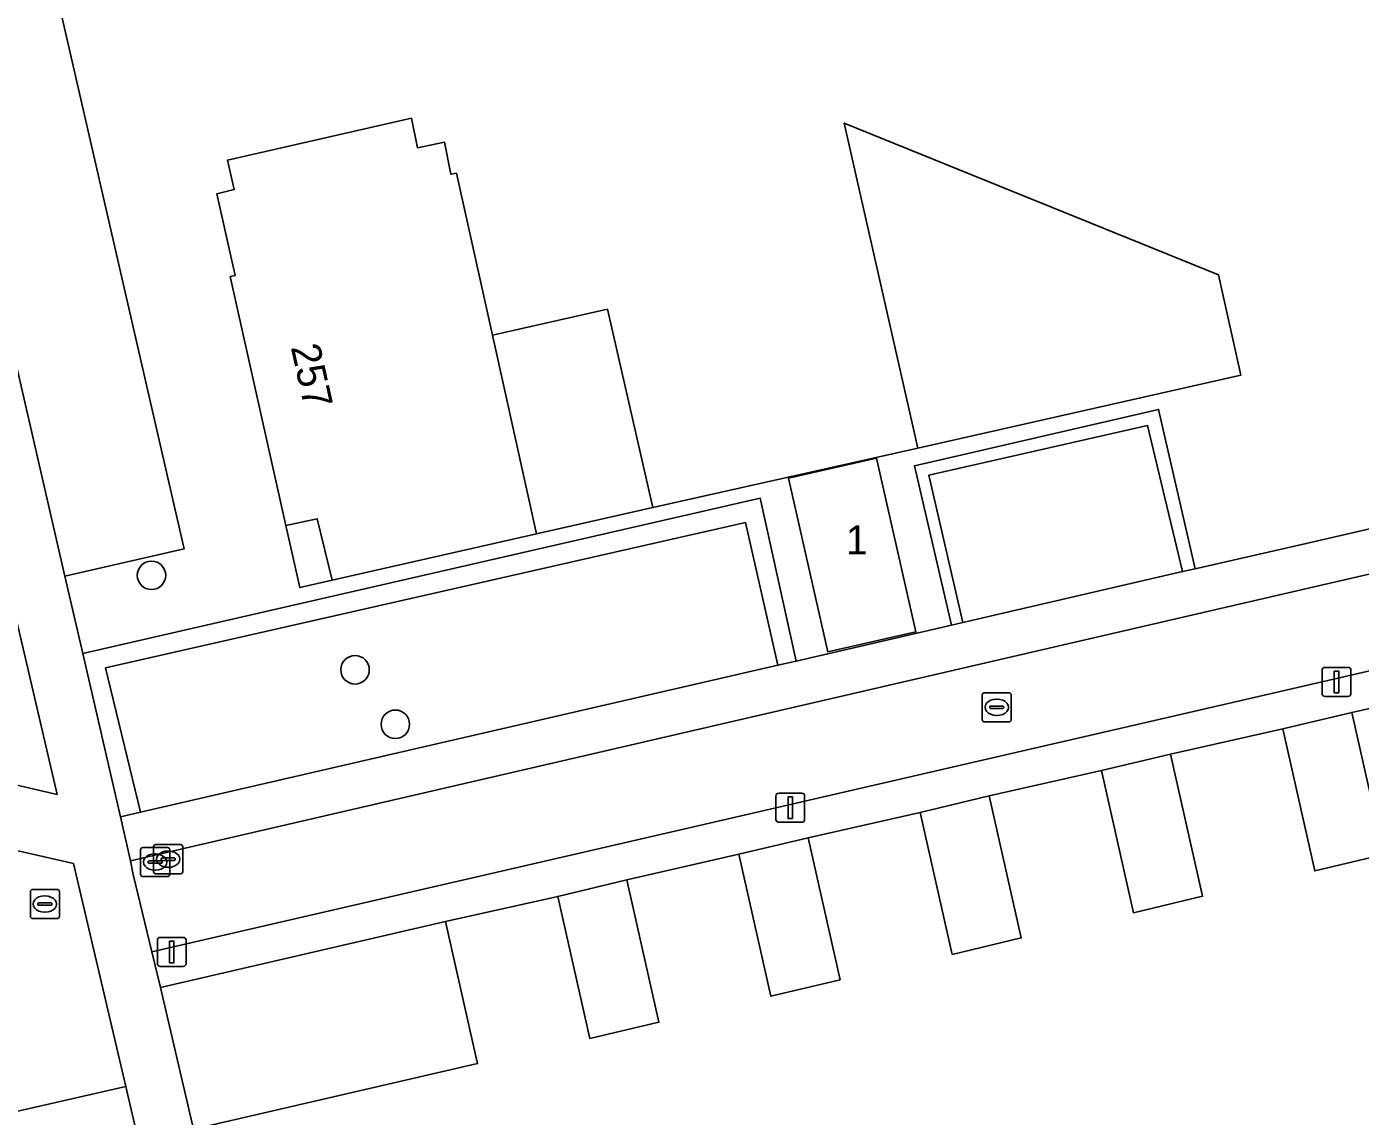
# Model space of a CAD drawing. Extents: x 156412 to 157779, y 382335 to 383768.
# Drawn here: x 156663.93 to 156709.75, y 382962.77 to 383000.18 of the extents above; entities that cross this region are included whole.
import ezdxf

# ---------------------------------------------------------------- set-up
doc = ezdxf.new("R2010")
doc.units = 0
for name, color, linetype in [('IMGEO_Berm_groen', 7, 'Continuous'), ('IMGEO_Boom', 7, 'Continuous'), ('IMGEO_Erf', 7, 'Continuous'), ('IMGEO_Groenvoorziening', 7, 'Continuous'), ('IMGEO_Haag', 7, 'Continuous'), ('IMGEO_Kolk', 7, 'Continuous'), ('IMGEO_Lichtmast', 7, 'Continuous'), ('IMGEO_Muur', 7, 'Continuous'), ('IMGEO_Pand', 7, 'Continuous'), ('IMGEO_Pand_nummerreeks', 7, 'Continuous'), ('IMGEO_Pand_overbouw', 7, 'Continuous'), ('IMGEO_Parkeervlak_open', 7, 'Continuous'), ('IMGEO_Rijbaan_lokaal_open', 7, 'Continuous'), ('IMGEO_Rioolput', 7, 'Continuous'), ('IMGEO_Voetpad_open', 7, 'Continuous')]:
    doc.layers.add(name, color=color, linetype=linetype)

msp = doc.modelspace()

# ---------------------------------------------------------------- linework, layer by layer
at = {"layer": 'IMGEO_Berm_groen'}
for points in [[(156644.023, 383041.946), (156650.887, 383012.346), (156652.974, 383003.315), (156653.025, 383003.092), (156653.74, 383000), (156657.677, 382982.964), (156658.537, 382979.142), (156658.963, 382977.351), (156659.5, 382975.096), (156664.983, 382973.825), (156663.89, 382978.495)], [(156667.343, 382963.791), (156662.96, 382962.801)], [(156672.436, 382938.851), (156673.083, 382939.021), (156667.343, 382963.791)]]:
    msp.add_lwpolyline(points, dxfattribs=at)
at = {"layer": 'IMGEO_Boom'}
for centre in [(156668.22, 382981.345), (156675.213, 382978.102), (156676.596, 382976.231)]:
    msp.add_circle(centre, 0.489, dxfattribs=at)
at = {"layer": 'IMGEO_Erf'}
for points in [[(156662.329, 383012.702), (156669.262, 382982.597), (156669.34, 382982.26), (156665.247, 382981.316), (156665.858, 382978.665), (156669.952, 382979.602), (156689.13, 382983.992), (156690.369, 382978.399), (156695.698, 382979.636), (156694.435, 382985.109), (156702.818, 382987.041), (156704.072, 382981.573), (156707.889, 382982.438), (156725.856, 382986.585)], [(156713.307, 382977.508), (156709.454, 382976.638), (156710.555, 382971.761), (156708.181, 382971.196), (156707.08, 382976.074), (156703.227, 382975.204), (156704.328, 382970.327), (156701.954, 382969.762), (156700.853, 382974.64), (156697, 382973.77), (156698.101, 382968.893), (156695.727, 382968.328), (156694.626, 382973.205), (156690.773, 382972.336), (156691.874, 382967.458), (156689.5, 382966.894), (156688.399, 382971.771), (156684.55, 382970.885), (156685.651, 382966.008), (156683.277, 382965.443), (156682.176, 382970.32), (156678.32, 382969.463), (156679.378, 382964.776), (156679.422, 382964.581), (156669.864, 382962.371)]]:
    msp.add_lwpolyline(points, dxfattribs=at)
for points in [[(156678.697, 382995.158), (156679.932, 382989.588), (156681.444, 382982.773), (156674.428, 382981.178), (156673.913, 382983.291), (156672.832, 382983.052), (156670.925, 382991.604), (156671.089, 382991.639), (156670.47, 382994.45), (156671.06, 382994.595), (156670.83, 382995.603), (156677.152, 382997.04), (156677.355, 382996.03), (156678.286, 382996.218), (156678.507, 382995.12)], [(156704.87, 382991.665), (156705.647, 382988.224), (156694.54, 382985.708), (156692.019, 382996.874)], [(156694.48, 382979.402), (156691.452, 382978.715), (156690.099, 382984.679), (156693.127, 382985.366)]]:
    msp.add_lwpolyline(points, close=True, dxfattribs=at)
at = {"layer": 'IMGEO_Groenvoorziening'}
for points in [[(156662.329, 383012.702), (156658.2, 383011.895), (156660.941, 383000), (156665.247, 382981.316), (156669.34, 382982.26), (156669.262, 382982.597)], [(156704.072, 382981.573), (156702.818, 382987.041), (156694.435, 382985.109), (156695.698, 382979.636), (156696.094, 382979.728), (156694.923, 382984.784), (156702.441, 382986.488), (156703.641, 382981.475)], [(156688.625, 382983.156), (156689.741, 382978.257), (156690.369, 382978.399), (156689.13, 382983.992), (156669.952, 382979.602), (156665.858, 382978.665), (156667.152, 382973.053), (156667.838, 382973.211), (156666.645, 382978.164)]]:
    msp.add_lwpolyline(points, close=True, dxfattribs=at)
at = {"layer": 'IMGEO_Haag'}
for points in [[(156704.072, 382981.573), (156702.818, 382987.041), (156694.435, 382985.109), (156695.698, 382979.636), (156696.094, 382979.728), (156694.923, 382984.784), (156702.441, 382986.488), (156703.641, 382981.475)], [(156665.858, 382978.665), (156667.152, 382973.053), (156667.838, 382973.211), (156666.645, 382978.164), (156688.625, 382983.156), (156689.741, 382978.257), (156690.369, 382978.399), (156689.13, 382983.992), (156669.952, 382979.602)]]:
    msp.add_lwpolyline(points, close=True, dxfattribs=at)
at = {"layer": 'IMGEO_Kolk'}
for p, q in [((156667.847, 382971.074), (156667.847, 382971.926)), ((156667.922, 382972), (156668.774, 382972)), ((156668.293, 382971.173), (156668.293, 382972.025)), ((156668.335, 382971.78), (156668.36, 382971.78)), ((156668.368, 382972.099), (156669.22, 382972.099)), ((156668.781, 382971.879), (156668.806, 382971.879)), ((156668.848, 382971.926), (156668.848, 382971.074)), ((156669.294, 382972.025), (156669.294, 382971.173)), ((156668.106, 382971.494), (156668.106, 382971.506)), ((156668.544, 382971.457), (156668.146, 382971.457)), ((156668.149, 382971.543), (156668.547, 382971.543)), ((156668.358, 382971.22), (156668.333, 382971.22)), ((156668.552, 382971.593), (156668.552, 382971.605)), ((156668.59, 382971.506), (156668.59, 382971.494)), ((156668.99, 382971.556), (156668.592, 382971.556)), ((156668.595, 382971.642), (156668.993, 382971.642)), ((156668.804, 382971.319), (156668.779, 382971.319)), ((156669.036, 382971.605), (156669.036, 382971.593)), ((156668.774, 382971), (156667.922, 382971)), ((156669.22, 382971.099), (156668.368, 382971.099))]:
    msp.add_line(p, q, dxfattribs=at)
for points in [[(156667.847, 382971.074), (156667.847, 382971.926)], [(156667.922, 382972), (156668.774, 382972)], [(156668.293, 382971.173), (156668.293, 382972.025)], [(156668.368, 382972.099), (156669.22, 382972.099)], [(156668.848, 382971.926), (156668.848, 382971.074)], [(156669.294, 382972.025), (156669.294, 382971.173)], [(156668.774, 382971), (156667.922, 382971)], [(156669.22, 382971.099), (156668.368, 382971.099)]]:
    msp.add_lwpolyline(points, dxfattribs=at)
for centre, radius, start, end in [((156667.924, 382971.924), 0.0765, 91.552, 178.448), ((156667.924, 382971.924), 0.0765, 91.552, 178.448), ((156668.37, 382972.023), 0.0765, 91.552, 178.448), ((156668.37, 382972.023), 0.0765, 91.552, 178.448), ((156668.772, 382971.924), 0.0765, 1.552, 88.448), ((156668.772, 382971.924), 0.0765, 1.552, 88.448), ((156669.218, 382972.023), 0.0765, 1.552, 88.448), ((156669.218, 382972.023), 0.0765, 1.552, 88.448), ((156668.146, 382971.503), 0.0403, 85.8775, 175.7526), ((156668.143, 382971.493), 0.0366, 178.938, 274.7102), ((156668.547, 382971.5), 0.043, 264.8664, 352.4533), ((156668.551, 382971.505), 0.0386, 1.7309, 96.639), ((156668.592, 382971.602), 0.0403, 85.8775, 175.7526), ((156668.589, 382971.592), 0.0366, 178.938, 274.7102), ((156668.993, 382971.599), 0.043, 264.8664, 352.4533), ((156668.997, 382971.604), 0.0386, 1.7309, 96.639), ((156667.924, 382971.076), 0.0765, 181.552, 268.448), ((156667.924, 382971.076), 0.0765, 181.552, 268.448), ((156668.37, 382971.175), 0.0765, 181.552, 268.448), ((156668.37, 382971.175), 0.0765, 181.552, 268.448), ((156668.772, 382971.076), 0.0765, 271.552, 358.448), ((156668.772, 382971.076), 0.0765, 271.552, 358.448), ((156669.218, 382971.175), 0.0765, 271.552, 358.448), ((156669.218, 382971.175), 0.0765, 271.552, 358.448)]:
    msp.add_arc(centre, radius, start, end, dxfattribs=at)
for centre, major_axis, ratio, start_param, end_param in [((156668.334, 382971.5), (-0.387, 0.002), 0.722429, 4.712389, 7.853982), ((156668.359, 382971.5), (-0.39, 0.002), 0.717154, 1.570796, 4.712389), ((156668.78, 382971.599), (-0.387, 0.002), 0.722429, 4.712389, 7.853982), ((156668.805, 382971.599), (-0.39, 0.002), 0.717154, 1.570796, 4.712389)]:
    msp.add_ellipse(centre, major_axis=major_axis, ratio=ratio, start_param=start_param, end_param=end_param, dxfattribs=at)
at = {"layer": 'IMGEO_Lichtmast'}
for p, q in [((156708.433, 382977.285), (156708.433, 382978.085)), ((156708.433, 382978.085), (156708.433, 382977.285)), ((156708.533, 382978.185), (156709.323, 382978.185)), ((156709.323, 382978.185), (156708.533, 382978.185)), ((156709.423, 382978.085), (156709.423, 382977.285)), ((156709.423, 382977.285), (156709.423, 382978.085)), ((156709.323, 382977.185), (156708.533, 382977.185)), ((156708.533, 382977.185), (156709.323, 382977.185)), ((156689.668, 382972.967), (156689.668, 382973.767)), ((156689.668, 382973.767), (156689.668, 382972.967)), ((156689.768, 382973.867), (156690.558, 382973.867)), ((156690.558, 382973.867), (156689.768, 382973.867)), ((156690.658, 382973.767), (156690.658, 382972.967)), ((156690.658, 382972.967), (156690.658, 382973.767)), ((156690.558, 382972.867), (156689.768, 382972.867)), ((156689.768, 382972.867), (156690.558, 382972.867)), ((156668.521, 382968.914), (156669.311, 382968.914)), ((156669.311, 382968.914), (156668.521, 382968.914)), ((156668.421, 382968.014), (156668.421, 382968.814)), ((156668.421, 382968.814), (156668.421, 382968.014)), ((156669.411, 382968.814), (156669.411, 382968.014)), ((156669.411, 382968.014), (156669.411, 382968.814)), ((156669.311, 382967.914), (156668.521, 382967.914)), ((156668.521, 382967.914), (156669.311, 382967.914))]:
    msp.add_line(p, q, dxfattribs=at)
for points in [[(156708.853, 382978.06), (156709.003, 382978.06), (156709.003, 382977.31), (156708.853, 382977.31), (156708.853, 382978.06)], [(156690.088, 382973.742), (156690.238, 382973.742), (156690.238, 382972.992), (156690.088, 382972.992), (156690.088, 382973.742)], [(156668.841, 382968.789), (156668.991, 382968.789), (156668.991, 382968.039), (156668.841, 382968.039), (156668.841, 382968.789)]]:
    msp.add_lwpolyline(points, dxfattribs=at)
for centre, start, end in [((156708.533, 382978.085), 90, 180), ((156708.533, 382978.085), 90, 180), ((156709.323, 382978.085), 0, 90), ((156709.323, 382978.085), 360, 90), ((156708.533, 382977.285), 180, 270), ((156708.533, 382977.285), 180, 270), ((156709.323, 382977.285), 270, 0), ((156709.323, 382977.285), 270, 0), ((156689.768, 382973.767), 90, 180), ((156689.768, 382973.767), 90, 180), ((156690.558, 382973.767), 0, 90), ((156690.558, 382973.767), 360, 90), ((156689.768, 382972.967), 180, 270), ((156689.768, 382972.967), 180, 270), ((156690.558, 382972.967), 270, 0), ((156690.558, 382972.967), 270, 0), ((156668.521, 382968.814), 90, 180), ((156668.521, 382968.814), 90, 180), ((156669.311, 382968.814), 0, 90), ((156669.311, 382968.814), 360, 90), ((156668.521, 382968.014), 180, 270), ((156668.521, 382968.014), 180, 270), ((156669.311, 382968.014), 270, 0), ((156669.311, 382968.014), 270, 0)]:
    msp.add_arc(centre, 0.1, start, end, dxfattribs=at)
at = {"layer": 'IMGEO_Muur'}
msp.add_lwpolyline([(156685.443, 382983.669), (156694.54, 382985.708)], dxfattribs=at)
at = {"layer": 'IMGEO_Pand'}
for points in [[(156678.697, 382995.158), (156678.507, 382995.12), (156678.286, 382996.218), (156677.355, 382996.03), (156677.152, 382997.04), (156670.83, 382995.603), (156671.06, 382994.595), (156670.47, 382994.45), (156671.089, 382991.639), (156670.925, 382991.604), (156672.832, 382983.052), (156673.913, 382983.291), (156674.428, 382981.178), (156681.444, 382982.773), (156679.932, 382989.588)], [(156704.87, 382991.665), (156692.019, 382996.874), (156694.54, 382985.708), (156705.647, 382988.224)], [(156691.452, 382978.715), (156694.48, 382979.402), (156693.127, 382985.366), (156690.099, 382984.679)], [(156709.454, 382976.638), (156707.08, 382976.074), (156708.181, 382971.196), (156710.555, 382971.761)], [(156703.227, 382975.204), (156700.853, 382974.64), (156701.954, 382969.762), (156704.328, 382970.327)], [(156694.626, 382973.205), (156695.727, 382968.328), (156698.101, 382968.893), (156697, 382973.77)], [(156688.399, 382971.771), (156689.5, 382966.894), (156691.874, 382967.458), (156690.773, 382972.336)], [(156682.176, 382970.32), (156683.277, 382965.443), (156685.651, 382966.008), (156684.55, 382970.885)], [(156678.32, 382969.463), (156668.527, 382967.194), (156669.66, 382962.324), (156669.864, 382962.371), (156679.422, 382964.581), (156679.378, 382964.776)]]:
    msp.add_lwpolyline(points, close=True, dxfattribs=at)
at = {"layer": 'IMGEO_Pand_overbouw'}
for points in [[(156683.886, 382990.49), (156679.932, 382989.588), (156681.444, 382982.773), (156685.443, 382983.669)], [(156672.832, 382983.052), (156673.315, 382980.925), (156674.428, 382981.178), (156673.913, 382983.291)]]:
    msp.add_lwpolyline(points, close=True, dxfattribs=at)
at = {"layer": 'IMGEO_Parkeervlak_open'}
for points in [[(156702.847, 382981.295), (156703.641, 382981.475), (156702.441, 382986.488), (156694.923, 382984.784), (156696.094, 382979.728)], [(156689.741, 382978.257), (156688.625, 382983.156), (156666.645, 382978.164), (156667.838, 382973.211)]]:
    msp.add_lwpolyline(points, close=True, dxfattribs=at)
at = {"layer": 'IMGEO_Rijbaan_lokaal_open'}
for points in [[(156759.542, 382992.85), (156727.897, 382985.501), (156707.263, 382980.741), (156667.495, 382971.548), (156667.596, 382971.076), (156668.232, 382968.423), (156772.207, 382992.394)], [(156665.539, 382971.451), (156660.407, 382972.621)], [(156662.96, 382962.801), (156667.343, 382963.791), (156665.539, 382971.451)]]:
    msp.add_lwpolyline(points, dxfattribs=at)
at = {"layer": 'IMGEO_Rioolput'}
for p, q in [((156696.755, 382976.388), (156696.755, 382977.24)), ((156696.83, 382977.314), (156697.682, 382977.314)), ((156697.756, 382977.24), (156697.756, 382976.388)), ((156697.014, 382976.808), (156697.014, 382976.82)), ((156697.452, 382976.771), (156697.054, 382976.771)), ((156697.057, 382976.857), (156697.455, 382976.857)), ((156697.243, 382977.094), (156697.268, 382977.094)), ((156697.498, 382976.82), (156697.498, 382976.808)), ((156697.682, 382976.314), (156696.83, 382976.314)), ((156697.266, 382976.534), (156697.241, 382976.534)), ((156664.058, 382969.633), (156664.058, 382970.485)), ((156664.133, 382970.559), (156664.985, 382970.559)), ((156664.546, 382970.339), (156664.571, 382970.339)), ((156665.059, 382970.485), (156665.059, 382969.633)), ((156664.317, 382970.053), (156664.317, 382970.065)), ((156664.755, 382970.016), (156664.357, 382970.016)), ((156664.36, 382970.102), (156664.758, 382970.102)), ((156664.801, 382970.065), (156664.801, 382970.053)), ((156664.985, 382969.559), (156664.133, 382969.559)), ((156664.569, 382969.779), (156664.544, 382969.779))]:
    msp.add_line(p, q, dxfattribs=at)
for points in [[(156696.755, 382976.388), (156696.755, 382977.24)], [(156696.83, 382977.314), (156697.682, 382977.314)], [(156697.756, 382977.24), (156697.756, 382976.388)], [(156697.682, 382976.314), (156696.83, 382976.314)], [(156664.058, 382969.633), (156664.058, 382970.485)], [(156664.133, 382970.559), (156664.985, 382970.559)], [(156665.059, 382970.485), (156665.059, 382969.633)], [(156664.985, 382969.559), (156664.133, 382969.559)]]:
    msp.add_lwpolyline(points, dxfattribs=at)
for centre, radius, start, end in [((156696.832, 382977.238), 0.0765, 91.552, 178.448), ((156696.832, 382977.238), 0.0765, 91.552, 178.448), ((156697.68, 382977.238), 0.0765, 1.552, 88.448), ((156697.68, 382977.238), 0.0765, 1.552, 88.448), ((156697.054, 382976.817), 0.0403, 85.8775, 175.7526), ((156697.051, 382976.807), 0.0366, 178.938, 274.7102), ((156697.455, 382976.814), 0.043, 264.8664, 352.4533), ((156697.459, 382976.819), 0.0386, 1.7309, 96.639), ((156696.832, 382976.39), 0.0765, 181.552, 268.448), ((156696.832, 382976.39), 0.0765, 181.552, 268.448), ((156697.68, 382976.39), 0.0765, 271.552, 358.448), ((156697.68, 382976.39), 0.0765, 271.552, 358.448), ((156664.135, 382970.483), 0.0765, 91.552, 178.448), ((156664.135, 382970.483), 0.0765, 91.552, 178.448), ((156664.983, 382970.483), 0.0765, 1.552, 88.448), ((156664.983, 382970.483), 0.0765, 1.552, 88.448), ((156664.357, 382970.062), 0.0403, 85.8775, 175.7526), ((156664.354, 382970.052), 0.0366, 178.938, 274.7102), ((156664.758, 382970.059), 0.043, 264.8664, 352.4533), ((156664.762, 382970.064), 0.0386, 1.7309, 96.639), ((156664.135, 382969.635), 0.0765, 181.552, 268.448), ((156664.135, 382969.635), 0.0765, 181.552, 268.448), ((156664.983, 382969.635), 0.0765, 271.552, 358.448), ((156664.983, 382969.635), 0.0765, 271.552, 358.448)]:
    msp.add_arc(centre, radius, start, end, dxfattribs=at)
for centre, major_axis, ratio, start_param, end_param in [((156697.242, 382976.814), (-0.387, 0.002), 0.722429, 4.712389, 7.853982), ((156697.267, 382976.814), (-0.39, 0.002), 0.717154, 1.570796, 4.712389), ((156664.545, 382970.059), (-0.387, 0.002), 0.722429, 4.712389, 7.853982), ((156664.57, 382970.059), (-0.39, 0.002), 0.717154, 1.570796, 4.712389)]:
    msp.add_ellipse(centre, major_axis=major_axis, ratio=ratio, start_param=start_param, end_param=end_param, dxfattribs=at)
at = {"layer": 'IMGEO_Voetpad_open'}
for points in [[(156658.2, 383011.895), (156651.502, 383040.956), (156651.397, 383041.385), (156650.899, 383043.586), (156650.512, 383045.296), (156650.109, 383047.168), (156649.969, 383047.802), (156648.989, 383052.201), (156646.777, 383062.181), (156646.397, 383063.893), (156644.38, 383063.429), (156646.743, 383053.097), (156648.498, 383045.327), (156648.705, 383044.428), (156658.933, 383000), (156663.468, 382980.302), (156663.89, 382978.495), (156664.983, 382973.825), (156659.5, 382975.096), (156659.965, 382973.144)], [(156669.66, 382962.324), (156668.527, 382967.194), (156668.232, 382968.423), (156667.596, 382971.076), (156667.495, 382971.548), (156667.152, 382973.053), (156665.858, 382978.665), (156665.247, 382981.316), (156660.941, 383000), (156658.2, 383011.895)], [(156758.809, 382994.257), (156748.534, 382991.853), (156743.843, 382990.755), (156725.856, 382986.585), (156707.889, 382982.438), (156704.072, 382981.573), (156703.641, 382981.475), (156702.847, 382981.295), (156696.094, 382979.728), (156695.698, 382979.636), (156690.369, 382978.399), (156689.741, 382978.257), (156667.838, 382973.211), (156667.152, 382973.053), (156667.495, 382971.548), (156707.263, 382980.741)], [(156707.263, 382980.741), (156727.897, 382985.501), (156759.542, 382992.85)], [(156772.207, 382992.394), (156668.232, 382968.423), (156668.527, 382967.194), (156678.32, 382969.463), (156682.176, 382970.32), (156684.55, 382970.885), (156688.399, 382971.771), (156690.773, 382972.336), (156694.626, 382973.205), (156697, 382973.77), (156700.853, 382974.64), (156703.227, 382975.204), (156707.08, 382976.074), (156709.454, 382976.638), (156713.307, 382977.508), (156715.681, 382978.072), (156719.534, 382978.942), (156721.908, 382979.506), (156725.761, 382980.376), (156728.135, 382980.94), (156731.988, 382981.81)], [(156660.407, 382972.621), (156665.539, 382971.451), (156667.343, 382963.791), (156673.083, 382939.021), (156674.862, 382939.439), (156673.524, 382945.315)]]:
    msp.add_lwpolyline(points, dxfattribs=at)

# ---------------------------------------------------------------- texts
at = {"layer": 'IMGEO_Pand_nummerreeks'}
msp.add_text('257', height=1, rotation=282.5705, dxfattribs=at).set_placement((156673.002, 382989.182))
msp.add_text('1', height=1, dxfattribs=at).set_placement((156692.077, 382982.062))

doc.saveas('drawing.dxf')
